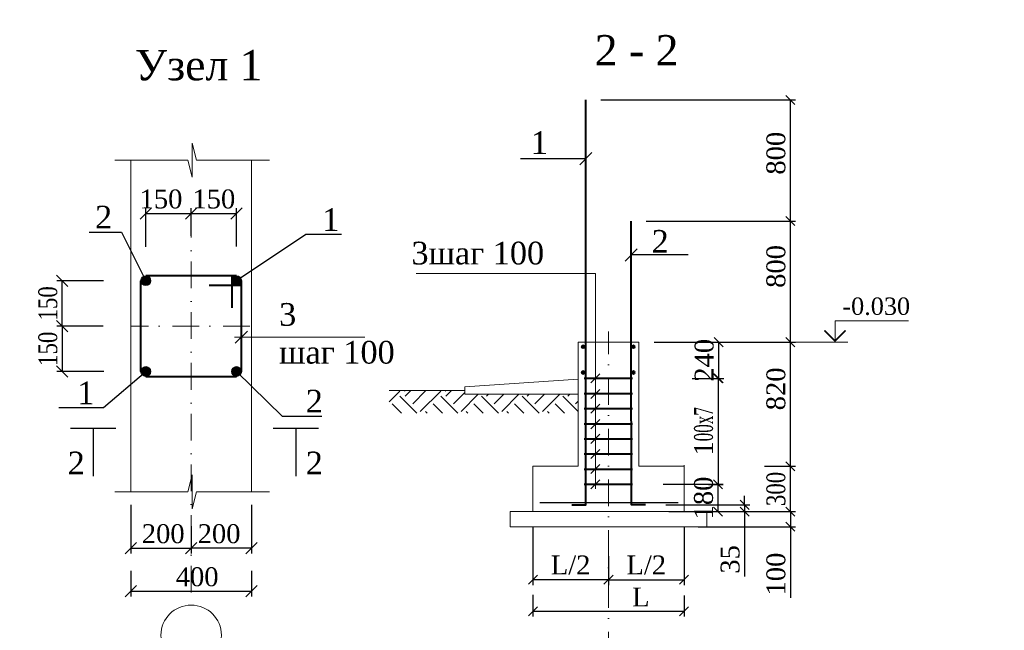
# Model space of a CAD drawing. Header units: millimetres. Extents: x 2063114 to 14983986, y -126020516 to 213791.
# Tile 675 of 731: x 2418200 to 2431224, y -106032 to -97964. Entities that reach past the tile are written whole.
import ezdxf
from ezdxf.enums import TextEntityAlignment as Align

# ---------------------------------------------------------------- set-up
doc = ezdxf.new("R2010")
doc.units = ezdxf.units.MM
doc.linetypes.add('ACAD_ISO04W100', pattern=[30, 24, -3, 0, -3])
doc.linetypes.add('Dot & Dashed', pattern=[670.277762, 352.777767, -176.388884, 0, -141.111112])
doc.layers.get('Defpoints').update_dxf_attribs({"color": 6, "lineweight": 35})
for name, color, linetype, lineweight in [('_0', 7, 'Continuous', 20), ('Farmat', 7, 'Continuous', 30), ('план', 7, 'Continuous', 20), ('раз.нар', 250, 'Continuous', 20), ('Фундаменты', 252, 'Continuous', 25)]:
    doc.layers.add(name, color=color, linetype=linetype, lineweight=lineweight)
doc.layers.add('ASHADE', color=7, linetype='Continuous')
doc.layers.add('line', color=7, linetype='Continuous')
doc.layers.add('osi', color=7, linetype='ACAD_ISO04W100', lineweight=13, true_color=0x575757)
doc.styles.add('seviyorum', font='times.ttf')
doc.styles.get("Standard").update_dxf_attribs({"font": 'arial.ttf'})
doc.styles.add('Times New Roman', font='times.ttf')
doc.styles.add('Конст Бюро ККЛ', font='txt', dxfattribs={"oblique": 15, "height": 350})
doc.dimstyles.new('100', dxfattribs={"dimtxt": 300, "dimasz": 250, "dimexe": 150, "dimexo": 150, "dimgap": 150, "dimtad": 1, "dimdec": 0, "dimzin": 9, "dimtxsty": 'Standard', "dimblk": 'OBLIQUE', "dimcen": 250, "dimdle": 150, "dimadec": 0, "dimazin": 0, "dimtfac": 1, "dimtdec": 0, "dimtmove": 0, "dimatfit": 3, "dimldrblk": 'NONE', "dimfxl": 1, "dimarcsym": 0})
doc.dimstyles.new('hasan 25', dxfattribs={"dimscale": 100, "dimtxt": 2.5, "dimasz": 1.5, "dimexe": 0.7, "dimexo": 2, "dimtad": 1, "dimdec": 0, "dimlfac": 0.25, "dimtxsty": 'Times New Roman', "dimblk": 'OBLIQUE', "dimcen": 0.09, "dimadec": 0, "dimazin": 0, "dimtfac": 1, "dimtdec": 0, "dimtmove": 0, "dimatfit": 3, "dimldrblk": 'OBLIQUE', "dimfxl": 1, "dimarcsym": 0})
doc.dimstyles.new('hasan 50', dxfattribs={"dimscale": 100, "dimtxt": 2.5, "dimasz": 1.2, "dimexe": 0.7, "dimexo": 2, "dimtad": 1, "dimdec": 0, "dimlfac": 0.5, "dimtxsty": 'Times New Roman', "dimblk": 'OBLIQUE', "dimcen": 0.09, "dimadec": 0, "dimazin": 0, "dimtfac": 1, "dimtdec": 0, "dimtmove": 0, "dimatfit": 3, "dimldrblk": 'OBLIQUE', "dimfxl": 1, "dimarcsym": 0})

# ---------------------------------------------------------------- blocks, each defined once
blk = doc.blocks.new('_None')
blk = doc.blocks.new('_Oblique')
at = {"color": 0, "linetype": 'ByBlock', "lineweight": -2}
blk.add_line((-0.5, -0.5), (0.5, 0.5), dxfattribs=at)
blk = doc.blocks.new('*D4051')
at = {"color": 0, "lineweight": -2, "transparency": 16777216}
for p, q in [((2419668, -104376), (2419668, -105017)), ((2420468, -104654), (2420468, -105017)), ((2419668, -104947), (2420468, -104947))]:
    blk.add_line(p, q, dxfattribs=at)
at = {"layer": 'Defpoints', "color": 0, "transparency": 16777216}
for p in [(2419668, -104176), (2420468, -104454), (2420468, -104947)]:
    blk.add_point(p, dxfattribs=at)
at = {"color": 0, "lineweight": -2, "transparency": 16777216, "xscale": 150, "yscale": 150, "zscale": 150, "rotation": 180}
blk.add_blockref('_Oblique', (2419668, -104947), dxfattribs=at)
at = {"color": 0, "lineweight": -2, "transparency": 16777216, "xscale": 150, "yscale": 150, "zscale": 150}
blk.add_blockref('_Oblique', (2420468, -104947), dxfattribs=at)
at = {"color": 0, "transparency": 16777216, "insert": (2420098, -104757), "char_height": 250, "attachment_point": 5, "style": 'Times New Roman'}
blk.add_mtext('200', dxfattribs=at)
blk = doc.blocks.new('*D4052')
at = {"color": 0, "lineweight": -2, "transparency": 16777216}
for p, q in [((2421268, -104376), (2421268, -105017)), ((2420468, -104654), (2420468, -105017)), ((2421268, -104947), (2420468, -104947))]:
    blk.add_line(p, q, dxfattribs=at)
at = {"layer": 'Defpoints', "color": 0, "transparency": 16777216}
for p in [(2421268, -104176), (2420468, -104454), (2420468, -104947)]:
    blk.add_point(p, dxfattribs=at)
at = {"color": 0, "lineweight": -2, "transparency": 16777216, "xscale": 150, "yscale": 150, "zscale": 150, "rotation": 180}
blk.add_blockref('_Oblique', (2420468, -104947), dxfattribs=at)
at = {"color": 0, "lineweight": -2, "transparency": 16777216, "xscale": 150, "yscale": 150, "zscale": 150}
blk.add_blockref('_Oblique', (2421268, -104947), dxfattribs=at)
at = {"color": 0, "transparency": 16777216, "insert": (2420837, -104757), "char_height": 250, "attachment_point": 5, "style": 'Times New Roman'}
blk.add_mtext('200', dxfattribs=at)
blk = doc.blocks.new('*D4053')
at = {"color": 0, "lineweight": -2, "transparency": 16777216}
for p, q in [((2419668, -105247), (2419668, -105585)), ((2421268, -105247), (2421268, -105585)), ((2419668, -105515), (2421268, -105515))]:
    blk.add_line(p, q, dxfattribs=at)
at = {"layer": 'Defpoints', "color": 0, "transparency": 16777216}
for p in [(2419668, -105047), (2421268, -105047), (2421268, -105515)]:
    blk.add_point(p, dxfattribs=at)
at = {"color": 0, "lineweight": -2, "transparency": 16777216, "xscale": 150, "yscale": 150, "zscale": 150, "rotation": 180}
blk.add_blockref('_Oblique', (2419668, -105515), dxfattribs=at)
at = {"color": 0, "lineweight": -2, "transparency": 16777216, "xscale": 150, "yscale": 150, "zscale": 150}
blk.add_blockref('_Oblique', (2421268, -105515), dxfattribs=at)
at = {"color": 0, "transparency": 16777216, "insert": (2420547, -105326), "char_height": 250, "attachment_point": 5, "style": 'Times New Roman'}
blk.add_mtext('400', dxfattribs=at)
blk = doc.blocks.new('*D4054')
at = {"color": 0, "lineweight": -2, "transparency": 16777216}
for p, q in [((2419868, -100966), (2419868, -100454)), ((2419868, -100524), (2420468, -100524)), ((2420468, -100676), (2420468, -100454))]:
    blk.add_line(p, q, dxfattribs=at)
at = {"layer": 'Defpoints', "color": 0, "transparency": 16777216}
for p in [(2420468, -100524), (2420468, -100876), (2419868, -101166)]:
    blk.add_point(p, dxfattribs=at)
at = {"color": 0, "lineweight": -2, "transparency": 16777216, "xscale": 150, "yscale": 150, "zscale": 150, "rotation": 180}
blk.add_blockref('_Oblique', (2419868, -100524), dxfattribs=at)
at = {"color": 0, "lineweight": -2, "transparency": 16777216, "xscale": 150, "yscale": 150, "zscale": 150}
blk.add_blockref('_Oblique', (2420468, -100524), dxfattribs=at)
at = {"color": 0, "transparency": 16777216, "insert": (2420069, -100334), "char_height": 250, "attachment_point": 5, "style": 'Times New Roman'}
blk.add_mtext('150', dxfattribs=at)
blk = doc.blocks.new('*D4055')
at = {"color": 0, "lineweight": -2, "transparency": 16777216}
for p, q in [((2420468, -100820), (2420468, -100454)), ((2420468, -100524), (2421068, -100524)), ((2421068, -100959), (2421068, -100454))]:
    blk.add_line(p, q, dxfattribs=at)
at = {"layer": 'Defpoints', "color": 0, "transparency": 16777216}
for p in [(2421068, -100524), (2420468, -101020), (2421068, -101159)]:
    blk.add_point(p, dxfattribs=at)
at = {"color": 0, "lineweight": -2, "transparency": 16777216, "xscale": 150, "yscale": 150, "zscale": 150, "rotation": 180}
blk.add_blockref('_Oblique', (2420468, -100524), dxfattribs=at)
at = {"color": 0, "lineweight": -2, "transparency": 16777216, "xscale": 150, "yscale": 150, "zscale": 150}
blk.add_blockref('_Oblique', (2421068, -100524), dxfattribs=at)
at = {"color": 0, "transparency": 16777216, "insert": (2420768, -100334), "char_height": 250, "attachment_point": 5, "style": 'Times New Roman'}
blk.add_mtext('150', dxfattribs=at)
blk = doc.blocks.new('*D4056')
at = {"color": 0, "lineweight": -2, "transparency": 16777216}
for p, q in [((2419306, -102012), (2418692, -102012)), ((2418762, -102012), (2418762, -102612)), ((2419314, -102612), (2418692, -102612))]:
    blk.add_line(p, q, dxfattribs=at)
at = {"layer": 'Defpoints', "color": 0, "transparency": 16777216}
for p in [(2419506, -102012), (2418762, -102612), (2419514, -102612)]:
    blk.add_point(p, dxfattribs=at)
at = {"color": 0, "lineweight": -2, "transparency": 16777216, "xscale": 150, "yscale": 150, "zscale": 150}
for p, rotation in [((2418762, -102012), 90), ((2418762, -102612), 270)]:
    blk.add_blockref('_Oblique', p, dxfattribs=dict(at, rotation=rotation))
at = {"color": 0, "transparency": 16777216, "insert": (2418573, -102312), "char_height": 250, "attachment_point": 5, "rotation": 90, "style": 'Times New Roman'}
blk.add_mtext('{\\W0.8;150}', dxfattribs=at)
blk = doc.blocks.new('*D4057')
at = {"color": 0, "lineweight": -2, "transparency": 16777216}
for p, q in [((2419310, -101412), (2418692, -101412)), ((2418762, -102012), (2418762, -101412)), ((2419306, -102012), (2418692, -102012))]:
    blk.add_line(p, q, dxfattribs=at)
at = {"layer": 'Defpoints', "color": 0, "transparency": 16777216}
for p in [(2418762, -101412), (2419510, -101412), (2419506, -102012)]:
    blk.add_point(p, dxfattribs=at)
at = {"color": 0, "lineweight": -2, "transparency": 16777216, "xscale": 150, "yscale": 150, "zscale": 150}
for p, rotation in [((2418762, -101412), 90), ((2418762, -102012), 270)]:
    blk.add_blockref('_Oblique', p, dxfattribs=dict(at, rotation=rotation))
at = {"color": 0, "transparency": 16777216, "insert": (2418573, -101712), "char_height": 250, "attachment_point": 5, "rotation": 90, "style": 'Times New Roman'}
blk.add_mtext('{\\W0.8;150}', dxfattribs=at)
blk = doc.blocks.new('*D4153')
at = {"layer": 'Defpoints', "color": 0, "transparency": 16777216}
for p in [(2426547, -104374), (2426588, -104464), (2427788, -104464)]:
    blk.add_point(p, dxfattribs=at)
at = {"layer": 'раз.нар', "color": 0, "lineweight": -2, "transparency": 16777216}
for p, q in [((2427788, -104374), (2427788, -104254)), ((2426747, -104374), (2427858, -104374)), ((2427788, -104374), (2427788, -104464)), ((2426788, -104464), (2427858, -104464)), ((2427788, -104464), (2427788, -105322))]:
    blk.add_line(p, q, dxfattribs=at)
at = {"layer": 'раз.нар', "color": 0, "lineweight": -2, "transparency": 16777216, "xscale": 120, "yscale": 120, "zscale": 120}
for p, rotation in [((2427788, -104374), 270), ((2427788, -104464), 90)]:
    blk.add_blockref('_Oblique', p, dxfattribs=dict(at, rotation=rotation))
at = {"layer": 'раз.нар', "color": 0, "lineweight": 9, "transparency": 16777216, "insert": (2427598, -105095), "char_height": 250, "attachment_point": 5, "rotation": 90, "style": 'Times New Roman'}
blk.add_mtext('35', dxfattribs=at)
blk = doc.blocks.new('*D4154')
at = {"layer": 'Defpoints', "color": 0, "transparency": 16777216}
for p in [(2424988, -105364), (2426988, -105372), (2426988, -105780)]:
    blk.add_point(p, dxfattribs=at)
at = {"layer": 'раз.нар', "color": 0, "lineweight": -2, "transparency": 16777216}
for p, q in [((2424988, -105564), (2424988, -105850)), ((2426988, -105572), (2426988, -105850)), ((2424988, -105780), (2426988, -105780))]:
    blk.add_line(p, q, dxfattribs=at)
at = {"layer": 'раз.нар', "color": 0, "lineweight": -2, "transparency": 16777216, "xscale": 120, "yscale": 120, "zscale": 120, "rotation": 180}
blk.add_blockref('_Oblique', (2424988, -105780), dxfattribs=at)
at = {"layer": 'раз.нар', "color": 0, "lineweight": -2, "transparency": 16777216, "xscale": 120, "yscale": 120, "zscale": 120}
blk.add_blockref('_Oblique', (2426988, -105780), dxfattribs=at)
at = {"layer": 'раз.нар', "color": 0, "lineweight": 9, "transparency": 16777216, "insert": (2426417, -105592), "char_height": 250, "width": 94939.52, "attachment_point": 5, "style": 'Times New Roman'}
blk.add_mtext('L', dxfattribs=at)
blk = doc.blocks.new('*D4155')
at = {"layer": 'Defpoints', "color": 0, "transparency": 16777216}
for p in [(2427112, -102224), (2428394, -102224), (2427854, -103864)]:
    blk.add_point(p, dxfattribs=at)
at = {"layer": 'раз.нар', "color": 0, "lineweight": -2, "transparency": 16777216}
for p, q in [((2427312, -102224), (2428464, -102224)), ((2428394, -103864), (2428394, -102224)), ((2428054, -103864), (2428464, -103864))]:
    blk.add_line(p, q, dxfattribs=at)
at = {"layer": 'раз.нар', "color": 0, "lineweight": -2, "transparency": 16777216, "xscale": 120, "yscale": 120, "zscale": 120}
for p, rotation in [((2428394, -102224), 90), ((2428394, -103864), 270)]:
    blk.add_blockref('_Oblique', p, dxfattribs=dict(at, rotation=rotation))
at = {"layer": 'раз.нар', "color": 0, "lineweight": 9, "transparency": 16777216, "insert": (2428204, -102842), "char_height": 250, "attachment_point": 5, "rotation": 90, "style": 'Times New Roman'}
blk.add_mtext('820', dxfattribs=at)
blk = doc.blocks.new('*D4156')
at = {"layer": 'Defpoints', "color": 0, "transparency": 16777216}
for p in [(2427854, -103864), (2428394, -103864), (2427854, -104464)]:
    blk.add_point(p, dxfattribs=at)
at = {"layer": 'раз.нар', "color": 0, "lineweight": -2, "transparency": 16777216}
for p, q in [((2428054, -103864), (2428464, -103864)), ((2428394, -104464), (2428394, -103864)), ((2428054, -104464), (2428464, -104464))]:
    blk.add_line(p, q, dxfattribs=at)
at = {"layer": 'раз.нар', "color": 0, "lineweight": -2, "transparency": 16777216, "xscale": 120, "yscale": 120, "zscale": 120}
for p, rotation in [((2428394, -103864), 90), ((2428394, -104464), 270)]:
    blk.add_blockref('_Oblique', p, dxfattribs=dict(at, rotation=rotation))
at = {"layer": 'раз.нар', "color": 0, "lineweight": 9, "transparency": 16777216, "insert": (2428204, -104164), "char_height": 250, "attachment_point": 5, "rotation": 90, "style": 'Times New Roman'}
blk.add_mtext('{\\W0.8;300}', dxfattribs=at)
blk = doc.blocks.new('*D4157')
at = {"layer": 'Defpoints', "color": 0, "transparency": 16777216}
for p in [(2426288, -100624), (2428394, -100624), (2427289, -102224)]:
    blk.add_point(p, dxfattribs=at)
at = {"layer": 'раз.нар', "color": 0, "lineweight": -2, "transparency": 16777216}
for p, q in [((2426488, -100624), (2428464, -100624)), ((2428394, -102224), (2428394, -100624)), ((2427489, -102224), (2428464, -102224))]:
    blk.add_line(p, q, dxfattribs=at)
at = {"layer": 'раз.нар', "color": 0, "lineweight": -2, "transparency": 16777216, "xscale": 120, "yscale": 120, "zscale": 120}
for p, rotation in [((2428394, -100624), 90), ((2428394, -102224), 270)]:
    blk.add_blockref('_Oblique', p, dxfattribs=dict(at, rotation=rotation))
at = {"layer": 'раз.нар', "color": 0, "lineweight": 9, "transparency": 16777216, "insert": (2428204, -101224), "char_height": 250, "attachment_point": 5, "rotation": 90, "style": 'Times New Roman'}
blk.add_mtext('800', dxfattribs=at)
blk = doc.blocks.new('*D4158')
at = {"layer": 'Defpoints', "color": 0, "transparency": 16777216}
for p in [(2425688, -99024), (2428394, -99024), (2427634, -100624)]:
    blk.add_point(p, dxfattribs=at)
at = {"layer": 'раз.нар', "color": 0, "lineweight": -2, "transparency": 16777216}
for p, q in [((2425888, -99024), (2428464, -99024)), ((2428394, -100624), (2428394, -99024)), ((2427834, -100624), (2428464, -100624))]:
    blk.add_line(p, q, dxfattribs=at)
at = {"layer": 'раз.нар', "color": 0, "lineweight": -2, "transparency": 16777216, "xscale": 120, "yscale": 120, "zscale": 120}
for p, rotation in [((2428394, -99024), 90), ((2428394, -100624), 270)]:
    blk.add_blockref('_Oblique', p, dxfattribs=dict(at, rotation=rotation))
at = {"layer": 'раз.нар', "color": 0, "lineweight": 9, "transparency": 16777216, "insert": (2428204, -99728), "char_height": 250, "attachment_point": 5, "rotation": 90, "style": 'Times New Roman'}
blk.add_mtext('800', dxfattribs=at)
blk = doc.blocks.new('*D4159')
at = {"layer": 'Defpoints', "color": 0, "transparency": 16777216}
for p in [(2426973, -104464), (2428394, -104464), (2426973, -104664)]:
    blk.add_point(p, dxfattribs=at)
at = {"layer": 'раз.нар', "color": 0, "lineweight": -2, "transparency": 16777216}
for p, q in [((2427173, -104464), (2428464, -104464)), ((2428394, -104464), (2428394, -104664)), ((2427173, -104664), (2428464, -104664)), ((2428394, -104664), (2428394, -105601))]:
    blk.add_line(p, q, dxfattribs=at)
at = {"layer": 'раз.нар', "color": 0, "lineweight": -2, "transparency": 16777216, "xscale": 120, "yscale": 120, "zscale": 120}
for p, rotation in [((2428394, -104464), 90), ((2428394, -104664), 270)]:
    blk.add_blockref('_Oblique', p, dxfattribs=dict(at, rotation=rotation))
at = {"layer": 'раз.нар', "color": 0, "lineweight": 9, "transparency": 16777216, "insert": (2428204, -105289), "char_height": 250, "attachment_point": 5, "rotation": 90, "style": 'Times New Roman'}
blk.add_mtext('100', dxfattribs=at)
blk = doc.blocks.new('*D4160')
at = {"layer": 'Defpoints', "color": 0, "transparency": 16777216}
for p in [(2426391, -102224), (2427180, -102704), (2427445, -102704)]:
    blk.add_point(p, dxfattribs=at)
at = {"layer": 'раз.нар', "color": 0, "lineweight": -2, "transparency": 16777216}
for p, q in [((2426591, -102224), (2427515, -102224)), ((2427445, -102224), (2427445, -102704)), ((2427380, -102704), (2427515, -102704))]:
    blk.add_line(p, q, dxfattribs=at)
at = {"layer": 'раз.нар', "color": 0, "lineweight": -2, "transparency": 16777216, "xscale": 120, "yscale": 120, "zscale": 120}
for p, rotation in [((2427445, -102224), 90), ((2427445, -102704), 270)]:
    blk.add_blockref('_Oblique', p, dxfattribs=dict(at, rotation=rotation))
at = {"layer": 'раз.нар', "color": 0, "lineweight": 9, "transparency": 16777216, "insert": (2427255, -102464), "char_height": 250, "attachment_point": 5, "rotation": 90, "style": 'Times New Roman'}
blk.add_mtext('240', dxfattribs=at)
blk = doc.blocks.new('*D4161')
at = {"layer": 'Defpoints', "color": 0, "transparency": 16777216}
for p in [(2426893, -102704), (2426510, -104103), (2427437, -104103)]:
    blk.add_point(p, dxfattribs=at)
at = {"layer": 'раз.нар', "color": 0, "lineweight": -2, "transparency": 16777216}
for p, q in [((2427093, -102704), (2427507, -102704)), ((2427437, -102704), (2427437, -104103)), ((2426710, -104103), (2427507, -104103))]:
    blk.add_line(p, q, dxfattribs=at)
at = {"layer": 'раз.нар', "color": 0, "lineweight": -2, "transparency": 16777216, "xscale": 120, "yscale": 120, "zscale": 120}
for p, rotation in [((2427437, -102704), 90), ((2427437, -104103), 270)]:
    blk.add_blockref('_Oblique', p, dxfattribs=dict(at, rotation=rotation))
at = {"layer": 'раз.нар', "color": 0, "lineweight": 9, "transparency": 16777216, "insert": (2427247, -103403), "char_height": 250, "attachment_point": 5, "rotation": 90, "style": 'Times New Roman'}
blk.add_mtext('1{\\W0.6;00x7}', dxfattribs=at)
blk = doc.blocks.new('*D4162')
at = {"layer": 'Defpoints', "color": 0, "transparency": 16777216}
for p in [(2427112, -104104), (2427437, -104104), (2427086, -104464)]:
    blk.add_point(p, dxfattribs=at)
at = {"layer": 'раз.нар', "color": 0, "lineweight": -2, "transparency": 16777216}
for p, q in [((2427312, -104104), (2427507, -104104)), ((2427437, -104464), (2427437, -104104)), ((2427286, -104464), (2427507, -104464))]:
    blk.add_line(p, q, dxfattribs=at)
at = {"layer": 'раз.нар', "color": 0, "lineweight": -2, "transparency": 16777216, "xscale": 120, "yscale": 120, "zscale": 120}
for p, rotation in [((2427437, -104104), 90), ((2427437, -104464), 270)]:
    blk.add_blockref('_Oblique', p, dxfattribs=dict(at, rotation=rotation))
at = {"layer": 'раз.нар', "color": 0, "lineweight": 9, "transparency": 16777216, "insert": (2427247, -104284), "char_height": 250, "attachment_point": 5, "rotation": 90, "style": 'Times New Roman'}
blk.add_mtext('180', dxfattribs=at)
blk = doc.blocks.new('*U3956')
at = {"color": 0, "linetype": 'ByBlock', "lineweight": -2}
blk.add_line((3, 0), (16.55, 0), dxfattribs=at)
blk.add_lwpolyline([(13.55, 0), (13.55, 5), (30.95, 5)], dxfattribs=at)
blk.add_lwpolyline([(11.05, 2.78, 0.4, 0.4, 0), (13.55, 0.28, 0.4, 0.4, 0), (16.05, 2.78, 0.4, 0.4, 0)], format="xyseb", dxfattribs=at)
at = {"color": 0, "linetype": 'ByBlock', "lineweight": -2, "style": 'seviyorum'}
blk.add_attdef('ОТМЕТКА', text='', height=4.1, dxfattribs=at).set_placement((23.29, 8.47), align=Align.MIDDLE_CENTER)
at = {"color": 0, "linetype": 'ByBlock', "lineweight": -2, "oblique": 15}
blk.add_attdef('НТЕКСТ', text='', height=3, dxfattribs=at).set_placement((35.2, 3.23), align=Align.MIDDLE_CENTER)
blk = doc.blocks.new('*D4163')
at = {"layer": 'Defpoints', "color": 0, "transparency": 16777216}
for p in [(2426988, -104464), (2425988, -104853), (2426988, -105364)]:
    blk.add_point(p, dxfattribs=at)
at = {"layer": 'раз.нар', "color": 0, "lineweight": -2, "transparency": 16777216}
for p, q in [((2426988, -104664), (2426988, -105434)), ((2425988, -105053), (2425988, -105434)), ((2425988, -105364), (2426988, -105364))]:
    blk.add_line(p, q, dxfattribs=at)
at = {"layer": 'раз.нар', "color": 0, "lineweight": -2, "transparency": 16777216, "xscale": 120, "yscale": 120, "zscale": 120, "rotation": 180}
blk.add_blockref('_Oblique', (2425988, -105364), dxfattribs=at)
at = {"layer": 'раз.нар', "color": 0, "lineweight": -2, "transparency": 16777216, "xscale": 120, "yscale": 120, "zscale": 120}
blk.add_blockref('_Oblique', (2426988, -105364), dxfattribs=at)
at = {"layer": 'раз.нар', "color": 0, "lineweight": 9, "transparency": 16777216, "insert": (2426488, -105170), "char_height": 250, "attachment_point": 5, "style": 'Times New Roman'}
blk.add_mtext('L/2', dxfattribs=at)
blk = doc.blocks.new('*D4164')
at = {"layer": 'Defpoints', "color": 0, "transparency": 16777216}
for p in [(2424988, -104464), (2425988, -104853), (2424988, -105364)]:
    blk.add_point(p, dxfattribs=at)
at = {"layer": 'раз.нар', "color": 0, "lineweight": -2, "transparency": 16777216}
for p, q in [((2424988, -104664), (2424988, -105434)), ((2425988, -105053), (2425988, -105434)), ((2425988, -105364), (2424988, -105364))]:
    blk.add_line(p, q, dxfattribs=at)
at = {"layer": 'раз.нар', "color": 0, "lineweight": -2, "transparency": 16777216, "xscale": 120, "yscale": 120, "zscale": 120, "rotation": 180}
blk.add_blockref('_Oblique', (2424988, -105364), dxfattribs=at)
at = {"layer": 'раз.нар', "color": 0, "lineweight": -2, "transparency": 16777216, "xscale": 120, "yscale": 120, "zscale": 120}
blk.add_blockref('_Oblique', (2425988, -105364), dxfattribs=at)
at = {"layer": 'раз.нар', "color": 0, "lineweight": 9, "transparency": 16777216, "insert": (2425488, -105170), "char_height": 250, "attachment_point": 5, "style": 'Times New Roman'}
blk.add_mtext('L/2', dxfattribs=at)

msp = doc.modelspace()

# ---------------------------------------------------------------- hatches: boundary and pattern name
at = {"linetype": 'Continuous', "lineweight": 25}
for points in [[(2419931.84416, -101411.93429, 1), (2419803.84416, -101411.93429, 1)], [(2421003.84416, -101411.93429, 1), (2421131.84416, -101411.93429, 1)], [(2419931.84416, -102611.93429, 1), (2419803.84416, -102611.93429, 1)], [(2421003.84416, -102611.93429, 1), (2421131.84416, -102611.93429, 1)]]:
    msp.add_hatch(color=256, dxfattribs=at).paths.add_polyline_path(points)
at = {"layer": 'line', "lineweight": 20}
h = msp.add_hatch(dxfattribs=at)
h.set_pattern_fill('EARTH', color=256, scale=60, angle=45, style=0)
h.set_pattern_definition([(45, (2558741.28, 12165.45), (6e-14, 538.8154), [381, -381]), (45, (2558640.25, 12266.5), (6e-14, 538.8154), [381, -381]), (45, (2558539.22, 12367.5), (6e-14, 538.8154), [381, -381]), (135, (2558539.22, 12434.86), (-538.8154, 6e-14), [381, -381]), (135, (2558640.25, 12535.9), (-538.8154, 6e-14), [381, -381]), (135, (2558741.28, 12636.9), (-538.8154, 6e-14), [381, -381])])
h.paths.add_polyline_path([(2425587.96044, -102913.50453), (2424087.96044, -102913.50453), (2424087.96044, -102863.50453), (2423087.96044, -102863.50453), (2423087.96044, -103163.50453), (2425587.96044, -103163.50453)])
at = {"layer": 'план', "lineweight": 25, "ltscale": 300}
h = msp.add_hatch(color=256, dxfattribs=at)
edge = h.paths.add_edge_path()
edge.add_arc((2425653.09098, -102285.30984), 20, 0, 360)
h = msp.add_hatch(color=256, dxfattribs=at)
edge = h.paths.add_edge_path()
edge.add_arc((2426318.08426, -102285.30984), 20, 0, 360)
h = msp.add_hatch(color=256, dxfattribs=at)
edge = h.paths.add_edge_path()
edge.add_arc((2425653.09098, -102625.30984), 20, 0, 360)
h = msp.add_hatch(color=256, dxfattribs=at)
edge = h.paths.add_edge_path()
edge.add_arc((2426318.08426, -102625.30984), 20, 0, 360)

# ---------------------------------------------------------------- linework, layer by layer
at = {"linetype": 'Continuous', "lineweight": 25}
for p, q in [((2425607.96044, -99879.87524), (2425767.96044, -99719.87524)), ((2419117.79891, -100771.54879), (2419544.62974, -100771.54879)), ((2419544.62974, -100771.54879), (2419867.84416, -101411.93429)), ((2421986.66007, -100802.02148), (2421067.84416, -101411.93429)), ((2422458.7248, -100802.02148), (2421986.66007, -100802.02148)), ((2426207.96044, -101152.03102), (2426367.96044, -100992.03102)), ((2421211.84416, -102077.68375), (2421051.84416, -102237.68375)), ((2419306.82944, -103086.70812), (2419867.84416, -102611.93429)), ((2421677.23811, -103204.83408), (2421067.84416, -102611.93429)), ((2425755.72335, -102761.64752), (2425875.72335, -102641.64752)), ((2425755.72335, -102967.86023), (2425875.72335, -102847.86023)), ((2418715.68016, -103086.70812), (2419306.82944, -103086.70812)), ((2425755.72335, -103161.64752), (2425875.72335, -103041.64752)), ((2422198.25735, -103204.83408), (2421677.23811, -103204.83408)), ((2425755.72335, -103367.86023), (2425875.72335, -103247.86023)), ((2425755.72335, -103561.64752), (2425875.72335, -103441.64752)), ((2425755.72335, -103761.64752), (2425875.72335, -103641.64752)), ((2425755.72335, -103961.64703), (2425875.72335, -103841.64703)), ((2425755.72335, -103961.64752), (2425875.72335, -103841.64752)), ((2425755.72335, -104161.64703), (2425875.72335, -104041.64703)), ((2425755.72335, -104161.64752), (2425875.72335, -104041.64752))]:
    msp.add_line(p, q, dxfattribs=at)
at = {"linetype": 'Continuous', "lineweight": 15}
for p, q in [((2419667.84416, -99820.65415), (2419667.84416, -104203.21444)), ((2421267.84416, -102811.93429), (2421267.84416, -99820.65415)), ((2421267.84416, -102811.93429), (2421267.84416, -104203.21444)), ((2425587.96044, -103863.50404), (2424987.96044, -103863.50404)), ((2426987.57129, -103863.50404), (2426387.96044, -103863.50404)), ((2427287.37614, -104451.03374), (2427287.37614, -104663.50404)), ((2427287.37614, -104463.50404), (2424687.97157, -104463.50404)), ((2424687.97157, -104463.50404), (2424687.97157, -104663.50404)), ((2427287.37614, -104663.50404), (2424687.97157, -104663.50404))]:
    msp.add_line(p, q, dxfattribs=at)
at = {"lineweight": 15}
for p, q in [((2425815.72335, -101315.21504), (2423444.13969, -101315.21504)), ((2425815.72335, -104164.16352), (2425815.72335, -101315.21504)), ((2421040.68486, -102157.68375), (2422763.57923, -102157.68375)), ((2426387.96044, -102223.50453), (2425587.96044, -102223.50453))]:
    msp.add_line(p, q, dxfattribs=at)
at = {"linetype": 'Continuous', "lineweight": 30}
for p, q in [((2418872.9696, -103359.04018), (2419472.9696, -103359.04018)), ((2421552.80038, -103359.04018), (2422152.80038, -103359.04018)), ((2426911.98004, -104347.37614), (2425078.81756, -104347.37614))]:
    msp.add_line(p, q, dxfattribs=at)
at = {"linetype": 'Continuous', "lineweight": 25}
for centre in [(2419867.84416, -101411.93429), (2421067.84416, -101411.93429), (2419867.84416, -102611.93429), (2421067.84416, -102611.93429)]:
    msp.add_circle(centre, 64, dxfattribs=at)
at = {"linetype": 'Continuous', "lineweight": 20}
msp.add_circle((2420467.84416, -106098.3226), 400, dxfattribs=at)
at = {"layer": 'ASHADE', "linetype": 'ByBlock', "lineweight": 25}
for p, q in [((2425687.99516, -99799.84052), (2424824.80645, -99799.84052)), ((2427040.89362, -101072.03102), (2426287.96044, -101072.03102))]:
    msp.add_line(p, q, dxfattribs=at)
at = {"layer": 'Farmat', "lineweight": 40, "ltscale": 100}
for p, q in [((2419803.84416, -102611.93429), (2419803.84416, -101411.93429)), ((2421067.84416, -101347.93429), (2419867.84416, -101347.93429)), ((2421003.84416, -101347.93429), (2421003.84416, -101771.93429)), ((2421131.84416, -102611.93429), (2421131.84416, -101411.93429)), ((2421131.84416, -101475.93429), (2420707.84416, -101475.93429)), ((2419867.84416, -102675.93429), (2421067.84416, -102675.93429)), ((2425667.96044, -102701.64752), (2426307.96044, -102701.64752)), ((2425667.96044, -102901.64752), (2426307.96044, -102901.64752)), ((2425667.96044, -103101.64752), (2426307.96044, -103101.64752)), ((2425667.96044, -103301.64752), (2426307.96044, -103301.64752)), ((2425667.96044, -103501.64752), (2426307.96044, -103501.64752)), ((2425667.96044, -103701.64703), (2426307.96044, -103701.64703)), ((2425667.96044, -103701.64752), (2426307.96044, -103701.64752)), ((2425667.96044, -103901.64703), (2426307.96044, -103901.64703)), ((2425667.96044, -103901.64752), (2426307.96044, -103901.64752)), ((2425667.96044, -104101.64703), (2426307.96044, -104101.64703)), ((2425667.96044, -104101.64752), (2426307.96044, -104101.64752))]:
    msp.add_line(p, q, dxfattribs=at)
for points in [[(2425504.20873, -104373.50404), (2425687.96044, -104373.50404), (2425687.96044, -102163.50453), (2425687.96044, -99023.50453)], [(2426476.11624, -104373.50404), (2426292.36453, -104373.50404), (2426287.96044, -102163.50453), (2426287.96044, -100623.50453)]]:
    msp.add_lwpolyline(points, dxfattribs=at)
at = {"layer": 'osi', "linetype": 'Dot & Dashed', "lineweight": 15}
for p, q in [((2420467.84416, -100488.4738), (2420467.84416, -105698.3226)), ((2421246.11482, -102011.93429), (2419667.84416, -102011.93429))]:
    msp.add_line(p, q, dxfattribs=at)
at = {"layer": 'osi', "linetype": 'Dot & Dashed', "lineweight": 20}
msp.add_line((2425987.96044, -106404.12447), (2425987.96044, -102083.26783), dxfattribs=at)
at = {"layer": 'osi', "linetype": 'Continuous', "lineweight": 15}
for p, q in [((2425587.96044, -103863.50404), (2425587.96044, -102223.50453)), ((2426387.96044, -103863.50404), (2426387.96044, -102223.50453)), ((2424987.96044, -104463.50404), (2424987.96044, -103863.50404)), ((2426987.57129, -104463.50404), (2426987.57129, -103851.03374))]:
    msp.add_line(p, q, dxfattribs=at)
at = {"layer": 'план', "linetype": 'Continuous', "lineweight": 9}
for points in [[(2421503.68679, -99820.65415), (2420536.37638, -99820.65415), (2420480.12638, -99595.65415), (2420480.12638, -100045.65415), (2420423.87638, -99820.65415), (2419459.68752, -99820.65415)], [(2421503.68679, -104203.21444), (2420536.37638, -104203.21444), (2420480.12638, -104428.21444), (2420480.12638, -103978.21444), (2420423.87638, -104203.21444), (2419459.68752, -104203.21444)]]:
    msp.add_lwpolyline(points, dxfattribs=at)
at = {"layer": 'план', "lineweight": 35, "ltscale": 300}
for centre in [(2425653.09098, -102285.30984), (2426318.08426, -102285.30984), (2426318.08426, -102285.30984), (2425653.09098, -102625.30984), (2426318.08426, -102625.30984)]:
    msp.add_circle(centre, 20, dxfattribs=at)
at = {"layer": 'Фундаменты', "linetype": 'Continuous', "lineweight": 20}
for p, q in [((2424087.96044, -102813.50453), (2425587.96044, -102713.50453)), ((2424087.96044, -102913.50453), (2424087.96044, -102813.50453)), ((2425587.96044, -102913.50453), (2424087.96044, -102913.50453))]:
    msp.add_line(p, q, dxfattribs=at)
msp.add_lwpolyline([(2424087.96044, -102863.50453), (2423087.96044, -102863.50453)], dxfattribs=at)

# ---------------------------------------------------------------- block references
at = {"layer": '_0', "xscale": 56, "yscale": 56, "zscale": 56}
msp.add_blockref('*U3956', (2428225.80768, -102223.50453), dxfattribs=at).add_auto_attribs({'ОТМЕТКА': '-0.030'})

# ---------------------------------------------------------------- texts
at = {"insert": (2319967.52579, -59204.36106), "char_height": 300, "width": 16960.5964893, "attachment_point": 1}
msp.add_mtext('\\pi-900,l1080,t1080;1.^IОбщие указания см.лист  АС- \\P2.^IДанный лист смотри совместно с листами АС-\\P{\\C7;3.^IМонолитную ж\\fArial|b0|i0|c238|p34;/\\fArial|b0|i0|c204|p34;б ленту выполнить из бетона класса В-\\fArial|b0|i0|c238|p34;12,5\\fArial|b0|i0|c204|p34;.} \\P4.^IМонолитную стен выполнить из бетона класса В-12,5 укладывать на слой цементного раствора М100 толщиной 30мм с полным заполнением вертикальных швов, иметь в виду  перевязку швов не менее  200мм\\P5.^IПод подошвой фундамента устроить {\\C7;бетонное подготовку толщиной \\fArial|b0|i0|c238|p34;10\\fArial|b0|i0|c204|p34;0мм\\fArial|b0|i0|c238|p34;,\\fArial|b0|i0|c204|p34; оклеечная гидроизоляция из рулонными материалами изола.}\\P6.^IБоковые поверхности фундаментов, соприкасающихся с грунтом, обмазать горячим битумом за два раза.\\P7.^IГоризонтальную гидроизоляцию выполнить из цементного раствора с добавлением   жидкого  стекла  толщ.30мм.\\P8.^IЗа отм.±{\\fArial|b0|i0|c238|p34;0}.{\\fArial|b0|i0|c238|p34;000 }принята отметка чистого пола{\\fArial|b0|i0|c238|p34;, }что соответствует абсолютной отм.{\\C1;±551.55}', dxfattribs=at)
at = {"lineweight": 30, "attachment_point": 1, "style": 'Times New Roman'}
for s, insert, char_height, width in [('2 - 2', (2425806.55599, -98166.47498), 400, 1634.856631), ('Узел 1', (2419722.27896, -98364.56891), 400, 1731.8287532), ('1', (2424960.51877, -99438.69276), 300, 644.3249486), ('2', (2419196.45497, -100421.75635), 300, 644.3249486), ('1', (2422201.34708, -100455.06215), 300, 644.3249486), ('2', (2426558.41162, -100742.53613), 300, 644.3249486), ('\\pi467.859;3шаг 100', (2422913.73592, -100897.23283), 300, 2404.5705718), ('\\pi209.922;3\\Pшаг 100', (2421421.6888, -101707.80274), 300, 1888.6965429), ('1', (2418960.89596, -102744.10712), 300, 644.3249486), ('2', (2421982.83769, -102853.67114), 300, 644.3249486), ('2', (2418833.84116, -103671.09415), 300, 644.3249486), ('2', (2421982.83769, -103671.09415), 300, 644.3249486)]:
    msp.add_mtext(s, dxfattribs=dict(at, insert=insert, char_height=char_height, width=width))

# ---------------------------------------------------------------- dimensions: what is measured, and where the dimension line sits
for base, p1, p2, picture, middle in [((2420467.84416, -100523.90897), (2419867.84416, -101165.71301), (2420467.84416, -100875.92561), '*D4054', (2420068.6701, -100523.90897)), ((2421067.84416, -100523.90897), (2420467.84416, -101020.46056), (2421067.84416, -101159.43253), '*D4055', (2420767.84416, -100523.90897))]:
    dim = msp.add_linear_dim(base=base, p1=p1, p2=p2, dimstyle='hasan 25')
    dim.commit()
    dim.dimension.update_dxf_attribs({"geometry": picture, "text_midpoint": middle, "dimtype": 160})
for base, p1, p2, angle, text, picture, middle in [((2418762.24787, -101411.93429), (2419505.84969, -102011.93429), (2419510.08824, -101411.93429), 270, '{\\W0.8;<>}', '*D4057', (2418762.24787, -101711.93429)), ((2418762.24787, -102611.93429), (2419505.84969, -102011.93429), (2419514.35686, -102611.93429), 90, '{\\W0.8;<>}', '*D4056', (2418762.24787, -102311.93429)), ((2420467.84416, -104947.12325), (2421267.84416, -104176.12212), (2420467.84416, -104454.10271), 180, '200', '*D4052', (2420837.48142, -104947.12325))]:
    dim = msp.add_linear_dim(base=base, p1=p1, p2=p2, angle=angle, text=text, dimstyle='hasan 25')
    dim.commit()
    dim.dimension.update_dxf_attribs({"geometry": picture, "text_midpoint": middle, "dimtype": 160})
for base, p1, p2, text, picture, middle in [((2420467.84416, -104947.12325), (2419667.84416, -104176.12212), (2420467.84416, -104454.10271), '200', '*D4051', (2420098.2069, -104947.12325)), ((2421267.84416, -105515.18469), (2419667.84416, -105047.12325), (2421267.84416, -105047.12325), '400', '*D4053', (2420546.87934, -105515.18469))]:
    dim = msp.add_linear_dim(base=base, p1=p1, p2=p2, text=text, dimstyle='hasan 25')
    dim.commit()
    dim.dimension.update_dxf_attribs({"geometry": picture, "text_midpoint": middle, "dimtype": 160})
at = {"layer": 'раз.нар', "lineweight": 9}
for base, p1, p2, picture, middle in [((2428393.80768, -99023.50453), (2427634.39757, -100623.50453), (2425687.96044, -99023.50453), '*D4158', (2428393.80768, -99728.06497)), ((2428393.80768, -100623.50453), (2427288.60495, -102223.50453), (2426287.96044, -100623.50453), '*D4157', (2428393.80768, -101223.50453)), ((2427444.59201, -102703.64752), (2426390.80481, -102223.50453), (2427180.38484, -102703.64752), '*D4160', (2427444.59201, -102463.57603)), ((2428393.80768, -102223.50453), (2427854.4066, -103863.50404), (2427111.62648, -102223.50453), '*D4155', (2428393.80768, -102842.32543)), ((2427436.59201, -104103.64703), (2427085.50218, -104463.50404), (2427111.59201, -104103.64703), '*D4162', (2427436.59201, -104283.57554)), ((2428393.80719, -104463.50404), (2426973.25498, -104663.50355), (2426973.25498, -104463.50404), '*D4159', (2428393.80719, -105289.49815))]:
    dim = msp.add_linear_dim(base=base, p1=p1, p2=p2, angle=90, dimstyle='hasan 50', dxfattribs=at)
    dim.commit()
    dim.dimension.update_dxf_attribs({"geometry": picture, "text_midpoint": middle, "dimtype": 160})
for base, p1, p2, angle, text, picture, middle in [((2427436.59201, -104102.64752), (2426893.35571, -102703.64752), (2426510.41566, -104102.64752), 90, '1{\\W0.6;00x7}', '*D4161', (2427436.59201, -103403.14752)), ((2428393.80768, -103863.50404), (2427854.4066, -104463.50404), (2427854.4066, -103863.50404), 90, '{\\W0.8;<>}', '*D4156', (2428393.80768, -104163.50404)), ((2427787.76529, -104463.50404), (2426546.72775, -104373.50404), (2426587.96044, -104463.50404), 90, '35', '*D4153', (2427787.76529, -105094.6468)), ((2424987.96044, -105363.50404), (2425987.96044, -104852.60566), (2424987.96044, -104463.50404), 180, 'L/2', '*D4164', (2425487.96044, -105363.50404))]:
    dim = msp.add_linear_dim(base=base, p1=p1, p2=p2, angle=angle, text=text, dimstyle='hasan 50', dxfattribs=at)
    dim.commit()
    dim.dimension.update_dxf_attribs({"geometry": picture, "text_midpoint": middle, "dimtype": 160})
for base, p1, p2, text, picture, middle in [((2426987.57129, -105363.50404), (2425987.96044, -104852.60566), (2426987.57129, -104463.50404), 'L/2', '*D4163', (2426487.76587, -105363.50404)), ((2426987.57129, -105779.93291), (2424987.96044, -105363.50404), (2426987.57129, -105371.50404), 'L', '*D4154', (2426417.05583, -105779.93291))]:
    dim = msp.add_linear_dim(base=base, p1=p1, p2=p2, text=text, dimstyle='hasan 50', dxfattribs=at)
    dim.commit()
    dim.dimension.update_dxf_attribs({"geometry": picture, "text_midpoint": middle, "dimtype": 160})

# ---------------------------------------------------------------- leaders
at = {"linetype": 'Continuous', "lineweight": 40}
for points in [[(2419172.9696, -103359.04018), (2419172.9696, -103993.91585)], [(2421852.80038, -103359.04018), (2421852.80038, -103993.91585)]]:
    msp.add_leader(points, dimstyle='100', override={"dimtad": 0, "dimtxsty": 'Конст Бюро ККЛ'}, dxfattribs=at)

doc.saveas('drawing.dxf')
